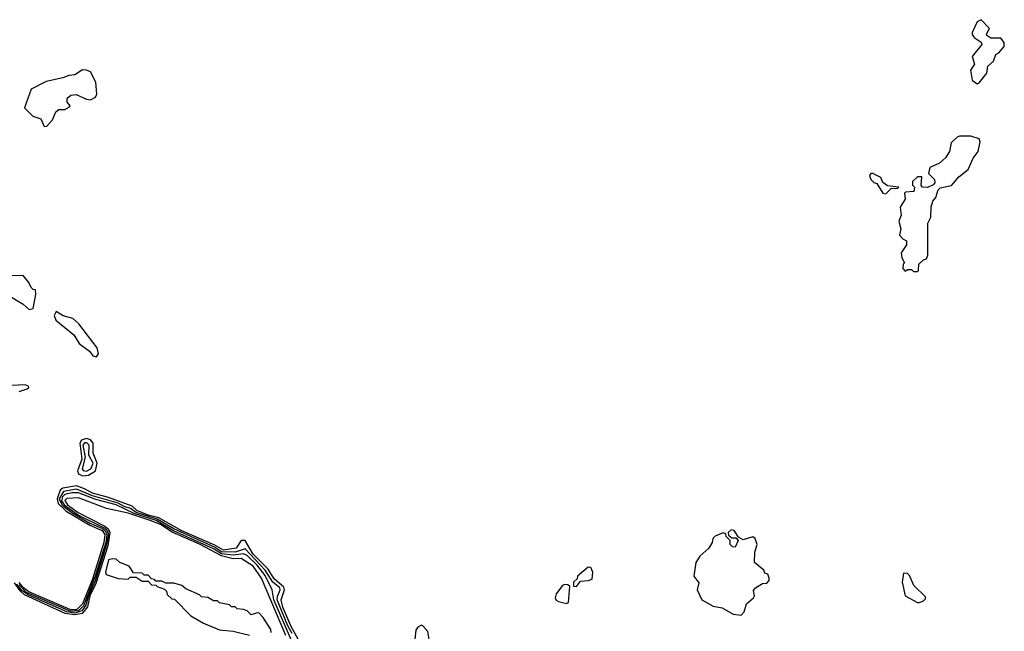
# Model space of a CAD drawing. Extents: x 2737310 to 2869991, y 870230 to 1012730.
# Tile 422 of 479: x 2782578 to 2787542, y 980487 to 983570. Entities that reach past the tile are written whole.
import ezdxf

# ---------------------------------------------------------------- set-up
doc = ezdxf.new("R2010")
doc.units = 0

msp = doc.modelspace()

# ---------------------------------------------------------------- linework, layer by layer
at = {"layer": '0CON02XD'}
for points in [[(2787405, 983247.5), (2787415, 983252.5), (2787455, 983300), (2787460, 983335), (2787488.3, 983361.7), (2787500, 983395), (2787515, 983402.5), (2787542.5, 983435), (2787542.5, 983455), (2787525, 983477.5), (2787475, 983477.5), (2787455, 983490), (2787453, 983497), (2787467.5, 983525), (2787425, 983570), (2787405, 983560), (2787380, 983505), (2787380, 983495), (2787390.7, 983480.7), (2787426.4, 983456.4), (2787430, 983445), (2787380, 983385), (2787392.5, 983345), (2787372.5, 983315), (2787380, 983265), (2787405, 983247.5)], [(2782701.7, 983031.7), (2782715, 983032.5), (2782742.5, 983065), (2782760, 983105), (2782775, 983117.5), (2782805, 983117.5), (2782829.3, 983130.7), (2782832.5, 983135), (2782817.5, 983155), (2782816.7, 983175), (2782835, 983190), (2782863, 983193), (2782915, 983168.8), (2782935, 983166.2), (2782960.5, 983179.5), (2782967.5, 983195), (2782962, 983255), (2782935, 983306.7), (2782915, 983316.2), (2782895, 983316.7), (2782855, 983291.2), (2782825, 983288.8), (2782795, 983276.2), (2782711.7, 983258.3), (2782635, 983220), (2782602.5, 983125), (2782643.9, 983083.9), (2782685, 983070), (2782701.7, 983031.7)], [(2787105, 982300), (2787110, 982305), (2787111.7, 982338.3), (2787135, 982360), (2787150, 982365), (2787156.4, 982383.6), (2787157.5, 982545), (2787172.5, 982575), (2787173.6, 982626.4), (2787182.5, 982655), (2787197, 982673), (2787208.3, 982711.7), (2787218.3, 982721.7), (2787276.1, 982733.9), (2787313, 982777), (2787360, 982815), (2787385, 982872.5), (2787410, 982905), (2787420, 982955), (2787415, 982970), (2787373.6, 982983.6), (2787317, 982983), (2787305, 982977.5), (2787275, 982950), (2787266.2, 982905), (2787246.6, 982873.4), (2787215, 982846.7), (2787167.5, 982825), (2787160, 982795), (2787190, 982765), (2787191.7, 982748.3), (2787183, 982737), (2787155, 982723.3), (2787130, 982725), (2787122.5, 982735), (2787127, 982777), (2787105, 982777.5), (2787080, 982755), (2787080, 982735), (2787090, 982725), (2787086.4, 982703.6), (2787045, 982700), (2787040, 982695), (2787042.5, 982665), (2787017.5, 982625), (2787022.5, 982585), (2787010, 982555), (2787020, 982515), (2787013.6, 982483.6), (2787030, 982465), (2787050, 982455), (2787050, 982435), (2787022.5, 982395), (2787025, 982370), (2787040, 982345), (2787033, 982337), (2787030, 982315), (2787042.5, 982302.5), (2787055, 982310), (2787075, 982310), (2787085, 982300), (2787105, 982300)], [(2786945, 982692.5), (2786971.7, 982718.3), (2787005, 982720), (2787010, 982725), (2786953, 982733), (2786930, 982750), (2786920, 982775), (2786877, 982797), (2786870, 982795), (2786862.5, 982785), (2786870, 982765), (2786885, 982750), (2786900, 982745), (2786930, 982695), (2786945, 982692.5)], [(2782515, 982184), (2782595, 982136.2), (2782625, 982109.2), (2782645.6, 982114.4), (2782660, 982185), (2782658.3, 982208.3), (2782645, 982210), (2782635, 982220), (2782623.3, 982245), (2782595, 982280), (2782535, 982278.8)], [(2782965, 981870), (2782975.7, 981885), (2782969.2, 981915), (2782876.4, 982036.4), (2782845, 982062.9), (2782796.4, 982076.4), (2782761.7, 982098.3), (2782752, 982078), (2782760, 982055), (2782850.5, 981980.5), (2782877.5, 981937.5), (2782929.6, 981899.6), (2782946.2, 981875), (2782965, 981870)], [(2782575, 981696), (2782615, 981708.8), (2782623.3, 981715), (2782623, 981723), (2782605, 981728.6), (2782505, 981723.8)], [(2782895, 981270.6), (2782925, 981274.3), (2782960.8, 981295), (2782968.9, 981335), (2782948.6, 981385), (2782948.1, 981435), (2782935, 981452.5), (2782915, 981458.1), (2782889.8, 981450.2), (2782880.4, 981435), (2782890.8, 981355), (2782868.5, 981295), (2782875, 981280), (2782895, 981270.6)], [(2782915, 981294.4), (2782937.1, 981305), (2782948.5, 981335), (2782925.6, 981375), (2782928.1, 981425), (2782916.8, 981436.8), (2782905, 981437.5), (2782895.6, 981424.4), (2782908.6, 981365), (2782893.1, 981305), (2782897.3, 981297.3), (2782915, 981294.4)], [(2783954.3, 980425.7), (2783859.6, 980645), (2783850.8, 980695), (2783815, 980768), (2783775, 980820), (2783725, 980868.9), (2783706.4, 980876.4), (2783655, 980870.8), (2783595, 980877.7), (2783555, 980902.6), (2783353.8, 980993.8), (2783265.7, 981045.7), (2783155, 981080.2), (2783065, 981123.5), (2782961.8, 981151.8), (2782875, 981185.4), (2782840, 981185), (2782805, 981176.5), (2782793.9, 981165), (2782789.4, 981145), (2782802.8, 981125), (2782875, 981072.2), (2783007, 981007), (2783019, 980995), (2783025.2, 980975), (2783015.7, 980924.3), (2782958.8, 980741.2), (2782924.4, 980665.6), (2782911.2, 980618.8), (2782890.3, 980589.7), (2782855, 980578), (2782814.8, 980584.8), (2782620, 980670), (2782590.6, 980690.6), (2782564.1, 980724.1)], [(2784011.2, 980395), (2783945.6, 980515), (2783905, 980608.8), (2783895.7, 980645), (2783913.5, 980695), (2783910, 980710), (2783861.7, 980751.7), (2783829.9, 980799.9), (2783755, 980875.7), (2783715, 980944.2), (2783693.8, 980945), (2783668.8, 980905), (2783605, 980896.2), (2783561, 980921), (2783395, 980992.6), (2783278.7, 981058.7), (2783225, 981072.6), (2783168.6, 981095), (2783145, 981117.1), (2783025, 981161.1), (2782945, 981182.7), (2782904.1, 981204.1), (2782865, 981220), (2782795, 981208.5), (2782782.4, 981197.6), (2782765.9, 981155), (2782771.6, 981131.6), (2782811.7, 981091.7), (2782931.3, 981021.3), (2782994.4, 980995), (2783007.9, 980975), (2783002.7, 980935), (2782945, 980749.2), (2782895, 980624.5), (2782865, 980594.8), (2782835, 980595.4), (2782624.5, 980685), (2782596.9, 980705), (2782575, 980733.2)], [(2783952.3, 980475), (2783930, 980515), (2783876.4, 980645), (2783877.4, 980662.6), (2783891.4, 980695), (2783889.4, 980705), (2783853.9, 980733.9), (2783815.5, 980795), (2783715, 980902), (2783665, 980886.2), (2783595, 980887.9), (2783560, 980910), (2783355, 981002.5), (2783271.5, 981051.5), (2783165, 981085.8), (2783136.5, 981106.5), (2783105.2, 981115.2), (2783075, 981132.4), (2782945, 981170.3), (2782865, 981203.8), (2782798.7, 981191.3), (2782777.5, 981155), (2782792.5, 981122.5), (2782845, 981081.8), (2782931.8, 981031.8), (2782995.4, 981005), (2783008.6, 980995), (2783017.5, 980975), (2783011.3, 980935), (2782958.9, 980765), (2782899.8, 980615), (2782875, 980590), (2782835, 980586.9), (2782612.4, 980682.4), (2782575, 980720.3)], [(2783920, 980465), (2783796.9, 980755), (2783755, 980815.7), (2783695, 980854.2), (2783655, 980851.9), (2783595, 980866.5), (2783485, 980926.2), (2783346.7, 980986.7), (2783288.5, 981025), (2783235.4, 981044.6), (2783125, 981081.5), (2783015, 981105.8), (2782875, 981158.8), (2782815, 981155.7), (2782805, 981146.7), (2782819.4, 981125), (2782871.8, 981085), (2783006.6, 981016.6), (2783023.5, 981003.5), (2783032.3, 980985), (2783021.7, 980918.3), (2782962.5, 980727.5), (2782932, 980665), (2782920.2, 980609.8), (2782892.9, 980577.1), (2782855, 980569.3), (2782807, 980577), (2782601.2, 980671.2), (2782580.1, 980690.1), (2782551.1, 980731.1)], [(2786215, 980567.5), (2786230, 980585), (2786242.5, 980625), (2786277.5, 980655), (2786282.5, 980665), (2786278.3, 980691.7), (2786287.5, 980705), (2786323, 980727), (2786345, 980730), (2786357, 980743), (2786357.5, 980755), (2786350, 980775), (2786335, 980780), (2786330, 980795), (2786283, 980833), (2786283.9, 980886.1), (2786296.2, 980925), (2786286.7, 980955), (2786275, 980962.5), (2786225, 980947.5), (2786201.7, 980961.7), (2786180, 980995), (2786165, 980997.5), (2786150, 980985), (2786151.7, 980971.7), (2786168.3, 980958.3), (2786188.3, 980958.3), (2786200, 980945), (2786185, 980910), (2786171.7, 980911.7), (2786160, 980925), (2786160, 980945), (2786140, 980965), (2786138.3, 980978.3), (2786125, 980982.5), (2786083.9, 980966.1), (2786072.5, 980955), (2786070, 980935), (2786052.5, 980905), (2786007.5, 980865), (2785986.4, 980833.6), (2785977.5, 980765), (2786001.7, 980731.7), (2785993.3, 980695), (2786017.5, 980645), (2786075, 980613.8), (2786120, 980605), (2786175, 980572.5), (2786215, 980567.5)], [(2783845, 980480), (2783843.3, 980495), (2783806.1, 980556.1), (2783785, 980577.5), (2783775, 980580), (2783745, 980570), (2783725, 980590), (2783707, 980597), (2783675, 980600), (2783665, 980610), (2783645, 980610), (2783635, 980620), (2783585, 980630), (2783575, 980640), (2783555, 980640), (2783527, 980657), (2783495, 980660), (2783485, 980670), (2783415, 980700), (2783395, 980717.5), (2783355, 980730), (2783315, 980730), (2783295, 980740), (2783265, 980740), (2783258.3, 980748.3), (2783241.7, 980751.7), (2783225, 980770), (2783205, 980770), (2783195, 980780), (2783151.7, 980781.7), (2783130, 980815), (2783083, 980833), (2783065, 980850), (2783045, 980852.5), (2783025, 980846.7), (2783010, 980785), (2783013, 980773), (2783075, 980752.5), (2783125, 980750), (2783135, 980760), (2783165, 980760), (2783195, 980740), (2783225, 980740), (2783241.7, 980721.7), (2783265, 980720), (2783271.7, 980711.7), (2783308.3, 980698.3), (2783318.3, 980688.3), (2783321.7, 980671.7), (2783345, 980650), (2783358.3, 980648.3), (2783440, 980565), (2783505, 980527.5), (2783585, 980493.3), (2783655, 980487.5), (2783737, 980467)], [(2785385, 980712.5), (2785405, 980740), (2785445, 980742.5), (2785465, 980750), (2785467.5, 980785), (2785458.3, 980808.3), (2785445, 980810), (2785390, 980765), (2785388.3, 980751.7), (2785370, 980735), (2785370, 980715), (2785385, 980712.5)], [(2787115, 980632.5), (2787135, 980640), (2787145, 980650), (2787145, 980660), (2787087, 980717), (2787065, 980767.5), (2787055, 980777.5), (2787035, 980780), (2787027.5, 980735), (2787042.5, 980665), (2787105, 980632.5), (2787115, 980632.5)], [(2785335, 980627.5), (2785345, 980632.5), (2785351.7, 980711.7), (2785341.7, 980721.7), (2785325, 980722.5), (2785315, 980717.5), (2785282.5, 980675), (2785277.5, 980655), (2785283.3, 980643.3), (2785295, 980637.5), (2785335, 980627.5)], [(2784595, 980273.3), (2784635, 980292.5), (2784656.2, 980335), (2784633, 980397), (2784632.5, 980415), (2784643.3, 980445), (2784636.1, 980486.1), (2784610, 980515), (2784603, 980517), (2784585, 980506.7), (2784575, 980492.5), (2784569.3, 980430.7), (2784562.5, 980415), (2784551.7, 980408.3), (2784495, 980396.2), (2784415, 980416.7), (2784363.3, 980406.7), (2784362.5, 980395), (2784385, 980372.5), (2784423, 980353), (2784461.7, 980311.7), (2784510.7, 980290.7), (2784565, 980286.7), (2784595, 980273.3)]]:
    msp.add_lwpolyline(points, dxfattribs=at)

doc.saveas('drawing.dxf')
